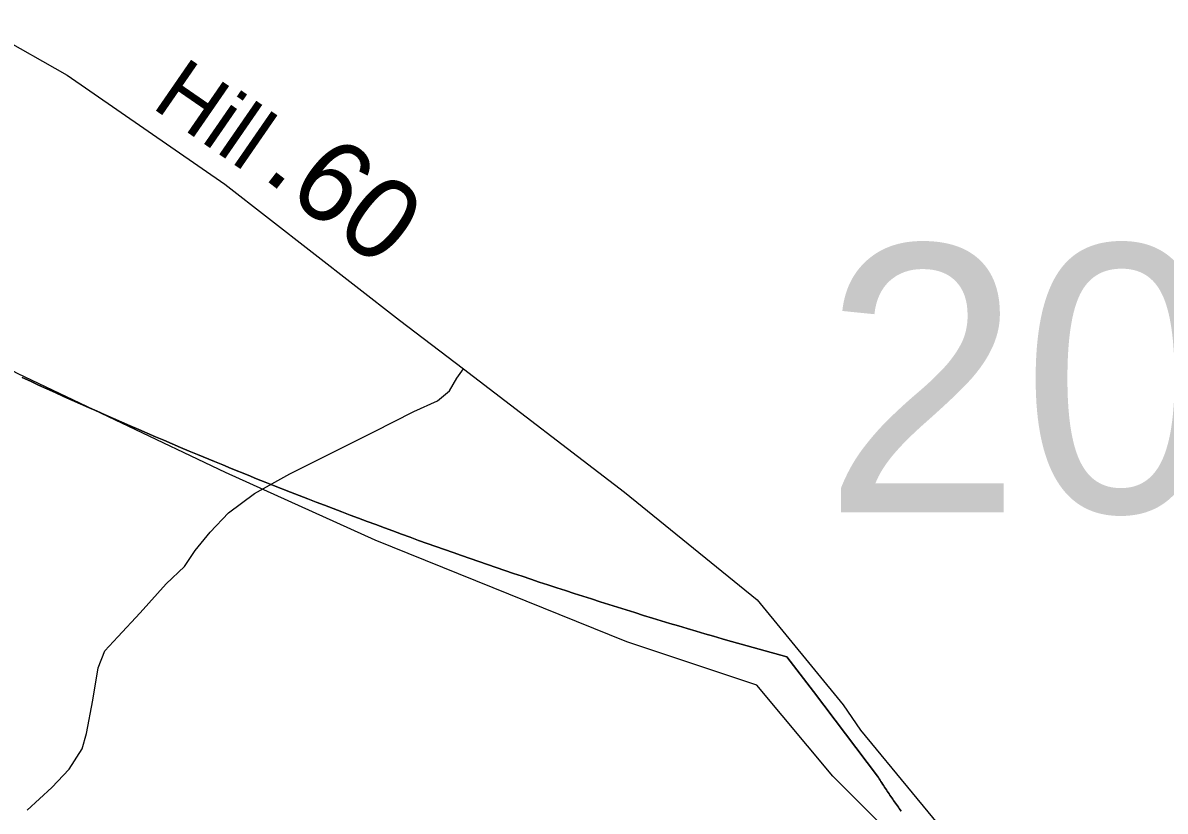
# Model space of a CAD drawing. Extents: x 2220236 to 2384410, y 720751 to 894131.
# Drawn here: x 2334591 to 2336344, y 817187 to 818397 of the extents above; entities that cross this region are included whole.
import ezdxf

# ---------------------------------------------------------------- set-up
doc = ezdxf.new("R2010")
doc.units = 0
doc.layers.add('Default', color=7, linetype='Continuous')

msp = doc.modelspace()

# ---------------------------------------------------------------- linework, layer by layer
at = {"layer": 'Default'}
for points in [[(2333626.2, 818812.7), (2333689.1, 818786.2), (2333727.9, 818769.8), (2333830.4, 818726.8), (2333939.5, 818682.1), (2334071.7, 818624.2), (2334328.5, 818504.5), (2334658.5, 818316.5), (2334900.5, 818149.5), (2335168.9, 817940.7), (2335266.9, 817865.8), (2335514, 817676.9), (2335717.8, 817511.4), (2335849.5, 817350.5), (2335876.3, 817311.3), (2336034.6, 817119.3), (2336133.6, 817022.5), (2336218.4, 816963.6), (2336315.8, 816918.9), (2336549.9, 816817.6), (2336773, 816728.5), (2336862.2, 816694.7)], [(2335517.8, 817447.2), (2335131.2, 817603.1), (2334901.5, 817707), (2334583.7, 817858.1), (2334250.2, 818034.4), (2333680.6, 818390.3)], [(2335517.8, 817447.2), (2335131.2, 817603.1), (2334901.5, 817707), (2334583.7, 817858.1), (2334250.2, 818034.4), (2333680.6, 818390.3)], [(2334597.3, 817188.7), (2334635.3, 817223.4), (2334661.8, 817251.5), (2334681.6, 817282.9), (2334688.2, 817306.1), (2334698.2, 817357.4), (2334706.4, 817407), (2334716.3, 817433.4), (2334736.2, 817454.9), (2334770.9, 817491.3), (2334810.5, 817536), (2334838.6, 817562.4), (2334855.2, 817587.3), (2334878.3, 817615.4), (2334906.4, 817645.1), (2334946.1, 817674.9), (2335000.6, 817704.7), (2335129.5, 817769.2), (2335190.7, 817800.6), (2335227.1, 817817.1), (2335245.2, 817832), (2335256.8, 817851.9), (2335266.9, 817865.8)], [(2334589.5, 817852.9), (2334602.2, 817847), (2334614.8, 817841.2), (2334627.5, 817835.4), (2334640.5, 817829.6), (2334653.2, 817823.8), (2334665.8, 817818), (2334678.5, 817812.2), (2334691.5, 817806.6), (2334704.5, 817800.9), (2334717.2, 817795.2), (2334730, 817789.6), (2334742.8, 817784), (2334755.5, 817778.4), (2334768.5, 817772.8), (2334781.5, 817767.3), (2334794.2, 817761.8), (2334807.2, 817756.3), (2334820, 817750.8), (2334832.8, 817745.4), (2334846, 817739.9), (2334858.8, 817734.6), (2334884.8, 817723.8), (2334897.5, 817718.5), (2334910.5, 817713.2), (2334936.5, 817702.7), (2334949.5, 817697.4), (2334962.5, 817692.2), (2334975.5, 817687.1), (2335001.5, 817676.8), (2335014.5, 817671.7), (2335027.8, 817666.6), (2335040.8, 817661.6), (2335053.8, 817656.6), (2335066.8, 817651.5), (2335080, 817646.6), (2335093, 817641.6), (2335106, 817636.6), (2335119.2, 817631.8), (2335132.2, 817626.9), (2335145.5, 817622), (2335158.5, 817617.2), (2335171.8, 817612.4), (2335185, 817607.6), (2335198, 817602.8), (2335211.2, 817598.1), (2335224.5, 817593.4), (2335237.5, 817588.7), (2335250.8, 817584), (2335264, 817579.4), (2335277.2, 817574.8), (2335290.5, 817570.1), (2335303.8, 817565.6), (2335317, 817561.1), (2335330.2, 817556.5), (2335343.5, 817552.1), (2335356.8, 817547.6), (2335370, 817543.1), (2335383.2, 817538.7), (2335396.5, 817534.3), (2335410, 817529.9), (2335423.2, 817525.6), (2335436.5, 817521.3), (2335449.8, 817517), (2335463.2, 817512.8), (2335476.5, 817508.5), (2335489.8, 817504.2), (2335503.2, 817500.1), (2335516.5, 817495.9), (2335530, 817491.8), (2335543.2, 817487.6), (2335556.8, 817483.6), (2335570, 817479.5), (2335583.5, 817475.4), (2335597, 817471.4), (2335610.2, 817467.4), (2335623.8, 817463.4), (2335637.2, 817459.5), (2335650.8, 817455.6), (2335664, 817451.7), (2335669.2, 817450.1), (2335763.2, 817423.8), (2335798.8, 817377.3), (2335803.8, 817370.7), (2335902.2, 817241), (2335903.5, 817238.9), (2335905, 817236.8), (2335906.2, 817234.6), (2335907.5, 817232.5), (2335909, 817230.4), (2335910.2, 817228.3), (2335911.8, 817226.2), (2335913, 817224.1), (2335914.5, 817222.1), (2335915.8, 817219.9), (2335917.2, 817217.9), (2335918.5, 817215.8), (2335920, 817213.7), (2335921.2, 817211.6), (2335922.8, 817209.6), (2335924.2, 817207.5), (2335925.5, 817205.4), (2335927, 817203.4), (2335928.5, 817201.3), (2335929.8, 817199.2), (2335931.2, 817197.2), (2335932.8, 817195.2), (2335934.2, 817193.1), (2335935.5, 817191.1), (2335937, 817189.1), (2335938.5, 817187.1)], [(2335938.5, 817187.1), (2335937, 817189.1), (2335935.5, 817191.1), (2335934.2, 817193.1), (2335932.8, 817195.2), (2335931.2, 817197.2), (2335929.8, 817199.2), (2335928.5, 817201.3), (2335927, 817203.4), (2335925.5, 817205.4), (2335924.2, 817207.5), (2335922.8, 817209.6), (2335921.2, 817211.6), (2335920, 817213.7), (2335918.5, 817215.8), (2335917.2, 817217.9), (2335915.8, 817219.9), (2335914.5, 817222.1), (2335913, 817224.1), (2335911.8, 817226.2), (2335910.2, 817228.3), (2335909, 817230.4), (2335907.5, 817232.5), (2335906.2, 817234.6), (2335905, 817236.8), (2335903.5, 817238.9), (2335902.2, 817241), (2335803.8, 817370.7), (2335798.8, 817377.3), (2335763.2, 817423.8), (2335669.2, 817450.1), (2335664, 817451.7), (2335650.8, 817455.6), (2335637.2, 817459.5), (2335623.8, 817463.4), (2335610.2, 817467.4), (2335597, 817471.4), (2335583.5, 817475.4), (2335570, 817479.5), (2335556.8, 817483.6), (2335543.2, 817487.6), (2335530, 817491.8), (2335516.5, 817495.9), (2335503.2, 817500.1), (2335489.8, 817504.2), (2335476.5, 817508.5), (2335463.2, 817512.8), (2335449.8, 817517), (2335436.5, 817521.3), (2335423.2, 817525.6), (2335410, 817529.9), (2335396.5, 817534.3), (2335383.2, 817538.7), (2335370, 817543.1), (2335356.8, 817547.6), (2335343.5, 817552.1), (2335330.2, 817556.5), (2335317, 817561.1), (2335303.8, 817565.6), (2335290.5, 817570.1), (2335277.2, 817574.8), (2335264, 817579.4), (2335250.8, 817584), (2335237.5, 817588.7), (2335224.5, 817593.4), (2335211.2, 817598.1), (2335198, 817602.8), (2335185, 817607.6), (2335171.8, 817612.4), (2335158.5, 817617.2), (2335145.5, 817622), (2335132.2, 817626.9), (2335119.2, 817631.8), (2335106, 817636.6), (2335093, 817641.6), (2335080, 817646.6), (2335066.8, 817651.5), (2335053.8, 817656.6), (2335040.8, 817661.6), (2335027.8, 817666.6), (2335014.5, 817671.7), (2335001.5, 817676.8), (2334975.5, 817687.1), (2334962.5, 817692.2), (2334949.5, 817697.4), (2334936.5, 817702.7), (2334910.5, 817713.2), (2334897.5, 817718.5), (2334884.8, 817723.8), (2334858.8, 817734.6), (2334846, 817739.9), (2334832.8, 817745.4), (2334820, 817750.8), (2334807.2, 817756.3), (2334794.2, 817761.8), (2334781.5, 817767.3), (2334768.5, 817772.8), (2334755.5, 817778.4), (2334742.8, 817784), (2334730, 817789.6), (2334717.2, 817795.2), (2334704.5, 817800.9), (2334691.5, 817806.6), (2334678.5, 817812.2), (2334665.8, 817818), (2334653.2, 817823.8), (2334640.5, 817829.6), (2334627.5, 817835.4), (2334614.8, 817841.2), (2334602.2, 817847), (2334589.5, 817852.9)], [(2334589.5, 817852.9), (2334602.2, 817847), (2334614.8, 817841.2), (2334627.5, 817835.4), (2334640.5, 817829.6), (2334653.2, 817823.8), (2334665.8, 817818), (2334678.5, 817812.2), (2334691.5, 817806.6), (2334704.5, 817800.9), (2334717.2, 817795.2), (2334730, 817789.6), (2334742.8, 817784), (2334755.5, 817778.4), (2334768.5, 817772.8), (2334781.5, 817767.3), (2334794.2, 817761.8), (2334807.2, 817756.3), (2334820, 817750.8), (2334832.8, 817745.4), (2334846, 817739.9), (2334858.8, 817734.6), (2334884.8, 817723.8), (2334897.5, 817718.5), (2334910.5, 817713.2), (2334936.5, 817702.7), (2334949.5, 817697.4), (2334962.5, 817692.2), (2334975.5, 817687.1), (2335001.5, 817676.8), (2335014.5, 817671.7), (2335027.8, 817666.6), (2335040.8, 817661.6), (2335053.8, 817656.6), (2335066.8, 817651.5), (2335080, 817646.6), (2335093, 817641.6), (2335106, 817636.6), (2335119.2, 817631.8), (2335132.2, 817626.9), (2335145.5, 817622), (2335158.5, 817617.2), (2335171.8, 817612.4), (2335185, 817607.6), (2335198, 817602.8), (2335211.2, 817598.1), (2335224.5, 817593.4), (2335237.5, 817588.7), (2335250.8, 817584), (2335264, 817579.4), (2335277.2, 817574.8), (2335290.5, 817570.1), (2335303.8, 817565.6), (2335317, 817561.1), (2335330.2, 817556.5), (2335343.5, 817552.1), (2335356.8, 817547.6), (2335370, 817543.1), (2335383.2, 817538.7), (2335396.5, 817534.3), (2335410, 817529.9), (2335423.2, 817525.6), (2335436.5, 817521.3), (2335449.8, 817517), (2335463.2, 817512.8), (2335476.5, 817508.5), (2335489.8, 817504.2), (2335503.2, 817500.1), (2335516.5, 817495.9), (2335530, 817491.8), (2335543.2, 817487.6), (2335556.8, 817483.6), (2335570, 817479.5), (2335583.5, 817475.4), (2335597, 817471.4), (2335610.2, 817467.4), (2335623.8, 817463.4), (2335637.2, 817459.5), (2335650.8, 817455.6), (2335664, 817451.7), (2335669.2, 817450.1), (2335763.2, 817423.8), (2335798.8, 817377.3), (2335803.8, 817370.7), (2335902.2, 817241), (2335903.5, 817238.9), (2335905, 817236.8), (2335906.2, 817234.6), (2335907.5, 817232.5), (2335909, 817230.4), (2335910.2, 817228.3), (2335911.8, 817226.2), (2335913, 817224.1), (2335914.5, 817222.1), (2335915.8, 817219.9), (2335917.2, 817217.9), (2335918.5, 817215.8), (2335920, 817213.7), (2335921.2, 817211.6), (2335922.8, 817209.6), (2335924.2, 817207.5), (2335925.5, 817205.4), (2335927, 817203.4), (2335928.5, 817201.3), (2335929.8, 817199.2), (2335931.2, 817197.2), (2335932.8, 817195.2), (2335934.2, 817193.1), (2335935.5, 817191.1), (2335937, 817189.1), (2335938.5, 817187.1)], [(2335938.5, 817187.1), (2335937, 817189.1), (2335935.5, 817191.1), (2335934.2, 817193.1), (2335932.8, 817195.2), (2335931.2, 817197.2), (2335929.8, 817199.2), (2335928.5, 817201.3), (2335927, 817203.4), (2335925.5, 817205.4), (2335924.2, 817207.5), (2335922.8, 817209.6), (2335921.2, 817211.6), (2335920, 817213.7), (2335918.5, 817215.8), (2335917.2, 817217.9), (2335915.8, 817219.9), (2335914.5, 817222.1), (2335913, 817224.1), (2335911.8, 817226.2), (2335910.2, 817228.3), (2335909, 817230.4), (2335907.5, 817232.5), (2335906.2, 817234.6), (2335905, 817236.8), (2335903.5, 817238.9), (2335902.2, 817241), (2335803.8, 817370.7), (2335798.8, 817377.3), (2335763.2, 817423.8), (2335669.2, 817450.1), (2335664, 817451.7), (2335650.8, 817455.6), (2335637.2, 817459.5), (2335623.8, 817463.4), (2335610.2, 817467.4), (2335597, 817471.4), (2335583.5, 817475.4), (2335570, 817479.5), (2335556.8, 817483.6), (2335543.2, 817487.6), (2335530, 817491.8), (2335516.5, 817495.9), (2335503.2, 817500.1), (2335489.8, 817504.2), (2335476.5, 817508.5), (2335463.2, 817512.8), (2335449.8, 817517), (2335436.5, 817521.3), (2335423.2, 817525.6), (2335410, 817529.9), (2335396.5, 817534.3), (2335383.2, 817538.7), (2335370, 817543.1), (2335356.8, 817547.6), (2335343.5, 817552.1), (2335330.2, 817556.5), (2335317, 817561.1), (2335303.8, 817565.6), (2335290.5, 817570.1), (2335277.2, 817574.8), (2335264, 817579.4), (2335250.8, 817584), (2335237.5, 817588.7), (2335224.5, 817593.4), (2335211.2, 817598.1), (2335198, 817602.8), (2335185, 817607.6), (2335171.8, 817612.4), (2335158.5, 817617.2), (2335145.5, 817622), (2335132.2, 817626.9), (2335119.2, 817631.8), (2335106, 817636.6), (2335093, 817641.6), (2335080, 817646.6), (2335066.8, 817651.5), (2335053.8, 817656.6), (2335040.8, 817661.6), (2335027.8, 817666.6), (2335014.5, 817671.7), (2335001.5, 817676.8), (2334975.5, 817687.1), (2334962.5, 817692.2), (2334949.5, 817697.4), (2334936.5, 817702.7), (2334910.5, 817713.2), (2334897.5, 817718.5), (2334884.8, 817723.8), (2334858.8, 817734.6), (2334846, 817739.9), (2334832.8, 817745.4), (2334820, 817750.8), (2334807.2, 817756.3), (2334794.2, 817761.8), (2334781.5, 817767.3), (2334768.5, 817772.8), (2334755.5, 817778.4), (2334742.8, 817784), (2334730, 817789.6), (2334717.2, 817795.2), (2334704.5, 817800.9), (2334691.5, 817806.6), (2334678.5, 817812.2), (2334665.8, 817818), (2334653.2, 817823.8), (2334640.5, 817829.6), (2334627.5, 817835.4), (2334614.8, 817841.2), (2334602.2, 817847), (2334589.5, 817852.9)], [(2337260.1, 816641.7), (2336889.7, 816649.6), (2336692.7, 816696.9), (2336109.5, 816965), (2335833.7, 817241.1), (2335717.1, 817380.6), (2335517.8, 817447.2)], [(2337260.1, 816641.7), (2336889.7, 816649.6), (2336692.7, 816696.9), (2336109.5, 816965), (2335833.7, 817241.1), (2335717.1, 817380.6), (2335517.8, 817447.2)]]:
    msp.add_lwpolyline(points, dxfattribs=at)

# ---------------------------------------------------------------- texts
for s, height, rotation, p in [('Hill', 95, 325.3911, (2334786.3, 818268.1)), ('.60', 125, 322.1191, (2334955.7, 818161.6))]:
    msp.add_text(s, height=height, rotation=rotation, dxfattribs=at).set_placement(p)
msp.add_text('201', height=410.1, dxfattribs=at).set_placement((2335818.5, 817646))

doc.saveas('drawing.dxf')
